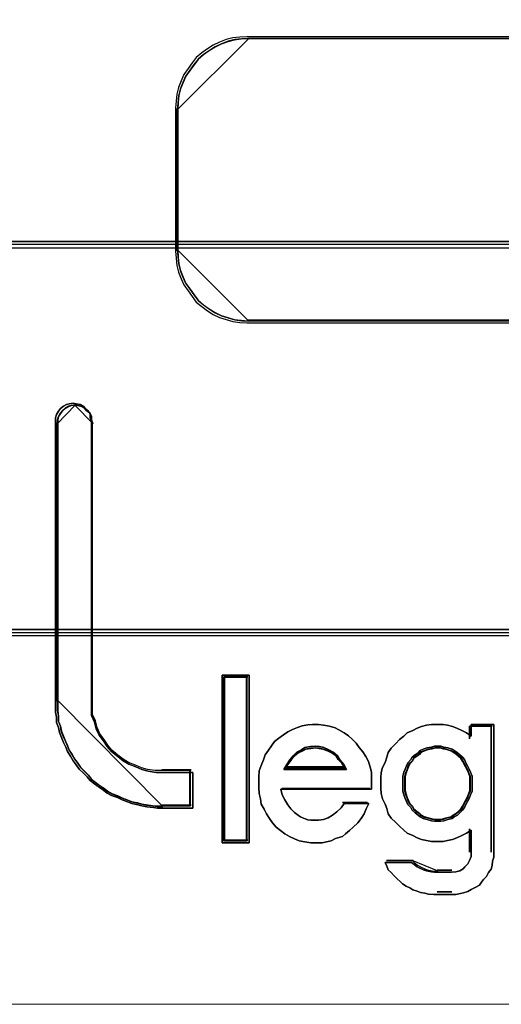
# Model space of a CAD drawing. Header units: millimetres. Extents: x -1290 to 1795, y -4192 to -1311.
# Tile 423 of 656: x 1468.85 to 1470.22, y -3659.39 to -3656.59. Entities that reach past the tile are written whole.
import ezdxf

# ---------------------------------------------------------------- set-up
doc = ezdxf.new("R2010")
doc.units = ezdxf.units.MM
doc.layers.add('30', color=7, linetype='Continuous')
doc.layers.add('45', color=7, linetype='Continuous')
doc.layers.add('Aparatura', color=7, linetype='Continuous', lineweight=13)

# ---------------------------------------------------------------- blocks, each defined once
blk = doc.blocks.new('*U196')
at = {"layer": '45', "color": 3}
for points in [[(539.201219, -133.706603), (535.203423, -133.706603), (535.103183, -133.712535), (535.002943, -133.724399), (534.9086, -133.748128), (534.814257, -133.783722), (534.72581, -133.825248), (534.64326, -133.878638), (534.560709, -133.937961), (534.484055, -134.003216), (534.425091, -134.080335), (534.366126, -134.157455), (534.307162, -134.246438), (534.265887, -134.335422), (534.230508, -134.430339), (534.206922, -134.525255), (534.195129, -134.626103), (534.189233, -134.72102), (534.189233, -136.761718), (534.195129, -136.862567), (534.206922, -136.963415), (534.230508, -137.058331), (534.265887, -137.153247), (534.307162, -137.242231), (534.366126, -137.325283), (534.425091, -137.408335), (534.484055, -137.485454), (534.560709, -137.550709), (534.64326, -137.610032), (534.72581, -137.663422), (534.814257, -137.704948), (534.9086, -137.734609), (535.002943, -137.764271), (535.103183, -137.776135), (535.203423, -137.782067), (539.201219, -137.782067)], [(539.201219, -133.706603), (535.203423, -133.706603), (535.103183, -133.712535), (535.002943, -133.724399), (534.9086, -133.748128), (534.814257, -133.783722), (534.72581, -133.825248), (534.64326, -133.878638), (534.560709, -133.937961), (534.484055, -134.003216), (534.425091, -134.080335), (534.366126, -134.157455), (534.307162, -134.246438), (534.265887, -134.335422), (534.230508, -134.430339), (534.206922, -134.525255), (534.195129, -134.626103), (534.189233, -134.72102), (534.189233, -136.761718), (534.195129, -136.862567), (534.206922, -136.963415), (534.230508, -137.058331), (534.265887, -137.153247), (534.307162, -137.242231), (534.366126, -137.325283), (534.425091, -137.408335), (534.484055, -137.485454), (534.560709, -137.550709), (534.64326, -137.610032), (534.72581, -137.663422), (534.814257, -137.704948), (534.9086, -137.734609), (535.002943, -137.764271), (535.103183, -137.776135), (535.203423, -137.782067), (539.201219, -137.782067)], [(539.201219, -133.706603), (535.203423, -133.706603), (535.103183, -133.712535), (535.002943, -133.724399), (534.9086, -133.748128), (534.814257, -133.783722), (534.72581, -133.825248), (534.64326, -133.878638), (534.560709, -133.937961), (534.484055, -134.003216), (534.425091, -134.080335), (534.366126, -134.157455), (534.307162, -134.246438), (534.265887, -134.335422), (534.230508, -134.430339), (534.206922, -134.525255), (534.195129, -134.626103), (534.189233, -134.72102), (534.189233, -136.761718), (534.195129, -136.862567), (534.206922, -136.963415), (534.230508, -137.058331), (534.265887, -137.153247), (534.307162, -137.242231), (534.366126, -137.325283), (534.425091, -137.408335), (534.484055, -137.485454), (534.560709, -137.550709), (534.64326, -137.610032), (534.72581, -137.663422), (534.814257, -137.704948), (534.9086, -137.734609), (535.002943, -137.764271), (535.103183, -137.776135), (535.203423, -137.782067), (539.201219, -137.782067)], [(539.201219, -133.706603), (535.203423, -133.706603), (535.103183, -133.712535), (535.002943, -133.724399), (534.9086, -133.748128), (534.814257, -133.783722), (534.72581, -133.825248), (534.64326, -133.878638), (534.560709, -133.937961), (534.484055, -134.003216), (534.425091, -134.080335), (534.366126, -134.157455), (534.307162, -134.246438), (534.265887, -134.335422), (534.230508, -134.430339), (534.206922, -134.525255), (534.195129, -134.626103), (534.189233, -134.72102), (534.189233, -136.761718), (534.195129, -136.862567), (534.206922, -136.963415), (534.230508, -137.058331), (534.265887, -137.153247), (534.307162, -137.242231), (534.366126, -137.325283), (534.425091, -137.408335), (534.484055, -137.485454), (534.560709, -137.550709), (534.64326, -137.610032), (534.72581, -137.663422), (534.814257, -137.704948), (534.9086, -137.734609), (535.002943, -137.764271), (535.103183, -137.776135), (535.203423, -137.782067), (539.201219, -137.782067)], [(539.201219, -133.706603), (535.203423, -133.706603), (535.103183, -133.712535), (535.002943, -133.724399), (534.9086, -133.748128), (534.814257, -133.783722), (534.72581, -133.825248), (534.64326, -133.878638), (534.560709, -133.937961), (534.484055, -134.003216), (534.425091, -134.080335), (534.366126, -134.157455), (534.307162, -134.246438), (534.265887, -134.335422), (534.230508, -134.430339), (534.206922, -134.525255), (534.195129, -134.626103), (534.189233, -134.72102), (534.189233, -136.761718), (534.195129, -136.862567), (534.206922, -136.963415), (534.230508, -137.058331), (534.265887, -137.153247), (534.307162, -137.242231), (534.366126, -137.325283), (534.425091, -137.408335), (534.484055, -137.485454), (534.560709, -137.550709), (534.64326, -137.610032), (534.72581, -137.663422), (534.814257, -137.704948), (534.9086, -137.734609), (535.002943, -137.764271), (535.103183, -137.776135), (535.203423, -137.782067), (539.201219, -137.782067)], [(539.201219, -133.706603), (535.203423, -133.706603), (535.103183, -133.712535), (535.002943, -133.724399), (534.9086, -133.748128), (534.814257, -133.783722), (534.72581, -133.825248), (534.64326, -133.878638), (534.560709, -133.937961), (534.484055, -134.003216), (534.425091, -134.080335), (534.366126, -134.157455), (534.307162, -134.246438), (534.265887, -134.335422), (534.230508, -134.430339), (534.206922, -134.525255), (534.195129, -134.626103), (534.189233, -134.72102), (534.189233, -136.761718), (534.195129, -136.862567), (534.206922, -136.963415), (534.230508, -137.058331), (534.265887, -137.153247), (534.307162, -137.242231), (534.366126, -137.325283), (534.425091, -137.408335), (534.484055, -137.485454), (534.560709, -137.550709), (534.64326, -137.610032), (534.72581, -137.663422), (534.814257, -137.704948), (534.9086, -137.734609), (535.002943, -137.764271), (535.103183, -137.776135), (535.203423, -137.782067), (539.201219, -137.782067)], [(539.181466, -133.737124), (535.223707, -133.737124), (535.124471, -133.742967), (535.025235, -133.754654), (534.931837, -133.778027), (534.838438, -133.813088), (534.750877, -133.853992), (534.669154, -133.906583), (534.58743, -133.965017), (534.511544, -134.029294), (534.45317, -134.105258), (534.394796, -134.181223), (534.336422, -134.268874), (534.29556, -134.356525), (534.260535, -134.45002), (534.237186, -134.543514), (534.225511, -134.642852), (534.219674, -134.736347), (534.219674, -136.74648), (534.225511, -136.845818), (534.237186, -136.945156), (534.260535, -137.03865), (534.29556, -137.132145), (534.336422, -137.219796), (534.394796, -137.301604), (534.45317, -137.383411), (534.511544, -137.459376), (534.58743, -137.523653), (534.669154, -137.582087), (534.750877, -137.634678), (534.838438, -137.675582), (534.931837, -137.704799), (535.025235, -137.734016), (535.124471, -137.745703), (535.223707, -137.751546), (539.181466, -137.751546)], [(539.181466, -133.737124), (535.223707, -133.737124), (535.124471, -133.742967), (535.025235, -133.754654), (534.931837, -133.778027), (534.838438, -133.813088), (534.750877, -133.853992), (534.669154, -133.906583), (534.58743, -133.965017), (534.511544, -134.029294), (534.45317, -134.105258), (534.394796, -134.181223), (534.336422, -134.268874), (534.29556, -134.356525), (534.260535, -134.45002), (534.237186, -134.543514), (534.225511, -134.642852), (534.219674, -134.736347), (534.219674, -136.74648), (534.225511, -136.845818), (534.237186, -136.945156), (534.260535, -137.03865), (534.29556, -137.132145), (534.336422, -137.219796), (534.394796, -137.301604), (534.45317, -137.383411), (534.511544, -137.459376), (534.58743, -137.523653), (534.669154, -137.582087), (534.750877, -137.634678), (534.838438, -137.675582), (534.931837, -137.704799), (535.025235, -137.734016), (535.124471, -137.745703), (535.223707, -137.751546), (539.181466, -137.751546)], [(539.181466, -133.737124), (535.223707, -133.737124), (535.124471, -133.742967), (535.025235, -133.754654), (534.931837, -133.778027), (534.838438, -133.813088), (534.750877, -133.853992), (534.669154, -133.906583), (534.58743, -133.965017), (534.511544, -134.029294), (534.45317, -134.105258), (534.394796, -134.181223), (534.336422, -134.268874), (534.29556, -134.356525), (534.260535, -134.45002), (534.237186, -134.543514), (534.225511, -134.642852), (534.219674, -134.736347), (534.219674, -136.74648), (534.225511, -136.845818), (534.237186, -136.945156), (534.260535, -137.03865), (534.29556, -137.132145), (534.336422, -137.219796), (534.394796, -137.301604), (534.45317, -137.383411), (534.511544, -137.459376), (534.58743, -137.523653), (534.669154, -137.582087), (534.750877, -137.634678), (534.838438, -137.675582), (534.931837, -137.704799), (535.025235, -137.734016), (535.124471, -137.745703), (535.223707, -137.751546), (539.181466, -137.751546)], [(539.181466, -133.737124), (535.223707, -133.737124), (535.124471, -133.742967), (535.025235, -133.754654), (534.931837, -133.778027), (534.838438, -133.813088), (534.750877, -133.853992), (534.669154, -133.906583), (534.58743, -133.965017), (534.511544, -134.029294), (534.45317, -134.105258), (534.394796, -134.181223), (534.336422, -134.268874), (534.29556, -134.356525), (534.260535, -134.45002), (534.237186, -134.543514), (534.225511, -134.642852), (534.219674, -134.736347), (534.219674, -136.74648), (534.225511, -136.845818), (534.237186, -136.945156), (534.260535, -137.03865), (534.29556, -137.132145), (534.336422, -137.219796), (534.394796, -137.301604), (534.45317, -137.383411), (534.511544, -137.459376), (534.58743, -137.523653), (534.669154, -137.582087), (534.750877, -137.634678), (534.838438, -137.675582), (534.931837, -137.704799), (535.025235, -137.734016), (535.124471, -137.745703), (535.223707, -137.751546), (539.181466, -137.751546)], [(539.181466, -133.737124), (535.223707, -133.737124), (535.124471, -133.742967), (535.025235, -133.754654), (534.931837, -133.778027), (534.838438, -133.813088), (534.750877, -133.853992), (534.669154, -133.906583), (534.58743, -133.965017), (534.511544, -134.029294), (534.45317, -134.105258), (534.394796, -134.181223), (534.336422, -134.268874), (534.29556, -134.356525), (534.260535, -134.45002), (534.237186, -134.543514), (534.225511, -134.642852), (534.219674, -134.736347), (534.219674, -136.74648), (534.225511, -136.845818), (534.237186, -136.945156), (534.260535, -137.03865), (534.29556, -137.132145), (534.336422, -137.219796), (534.394796, -137.301604), (534.45317, -137.383411), (534.511544, -137.459376), (534.58743, -137.523653), (534.669154, -137.582087), (534.750877, -137.634678), (534.838438, -137.675582), (534.931837, -137.704799), (535.025235, -137.734016), (535.124471, -137.745703), (535.223707, -137.751546), (539.181466, -137.751546)], [(539.181466, -133.737124), (535.223707, -133.737124), (535.124471, -133.742967), (535.025235, -133.754654), (534.931837, -133.778027), (534.838438, -133.813088), (534.750877, -133.853992), (534.669154, -133.906583), (534.58743, -133.965017), (534.511544, -134.029294), (534.45317, -134.105258), (534.394796, -134.181223), (534.336422, -134.268874), (534.29556, -134.356525), (534.260535, -134.45002), (534.237186, -134.543514), (534.225511, -134.642852), (534.219674, -134.736347), (534.219674, -136.74648), (534.225511, -136.845818), (534.237186, -136.945156), (534.260535, -137.03865), (534.29556, -137.132145), (534.336422, -137.219796), (534.394796, -137.301604), (534.45317, -137.383411), (534.511544, -137.459376), (534.58743, -137.523653), (534.669154, -137.582087), (534.750877, -137.634678), (534.838438, -137.675582), (534.931837, -137.704799), (535.025235, -137.734016), (535.124471, -137.745703), (535.223707, -137.751546), (539.181466, -137.751546)]]:
    blk.add_lwpolyline(points, dxfattribs=at)
for points in [[(535.233179, -133.729942), (535.132299, -133.735885), (535.031419, -133.74777), (534.936474, -133.77154), (534.841528, -133.807195), (534.752516, -133.848793), (534.669438, -133.902276), (534.586361, -133.961701), (534.509217, -134.027069), (534.449876, -134.104322), (534.390535, -134.181575), (534.331193, -134.270713), (534.289655, -134.359851), (534.25405, -134.454931), (534.230313, -134.550012), (534.218445, -134.651035), (534.212511, -134.746115), (535.233179, -133.729942)], [(545.257218, -133.729942), (535.215273, -133.729942), (545.257218, -133.729942)], [(534.212511, -134.728162), (534.212511, -136.755122), (534.212511, -134.728162)], [(534.212511, -136.737168), (534.218445, -136.838136), (534.230313, -136.939105), (534.25405, -137.034133), (534.289655, -137.129162), (534.331193, -137.218252), (534.390535, -137.301402), (534.449876, -137.384552), (534.509217, -137.461763), (534.586361, -137.527095), (534.669438, -137.586488), (534.752516, -137.639942), (534.841528, -137.681517), (534.936474, -137.711213), (535.031419, -137.74091), (535.132299, -137.752788), (535.233179, -137.758728), (534.212511, -136.737168)], [(545.257218, -137.742569), (535.215273, -137.742569), (545.257218, -137.742569)]]:
    blk.add_lwpolyline(points, close=True, dxfattribs=at)
at = {"layer": '45', "color": 7}
for points in [[(532.901238, -139.004293), (532.949475, -139.039733), (532.973594, -139.086986), (532.973594, -139.134239), (532.991683, -139.181493), (532.991683, -143.174393), (532.991683, -143.274806), (532.991683, -143.375219), (533.03389, -143.469726), (533.058008, -143.564232), (533.100216, -143.652832), (533.160512, -143.735525), (533.214778, -143.818219), (533.275074, -143.889098), (533.365519, -143.959978), (533.443904, -144.019045), (533.522289, -144.066298), (533.624792, -144.107645), (533.709207, -144.143085), (533.799651, -144.166711), (533.914214, -144.184431), (534.016717, -144.184431), (534.432761, -144.184431), (534.432761, -144.692404), (534.016717, -144.692404), (533.932302, -144.692404), (533.872006, -144.686497), (533.781562, -144.674684), (533.709207, -144.662871), (533.648911, -144.645151), (533.564496, -144.627431), (533.5042, -144.603804), (533.425815, -144.574271), (533.359489, -144.544737), (533.275074, -144.515204), (533.214778, -144.479764), (533.160512, -144.438418), (533.100216, -144.397071), (533.03389, -144.349818), (532.973594, -144.302564), (532.931386, -144.249405), (532.87712, -144.196245), (532.816824, -144.137178), (532.774616, -144.078112), (532.732409, -144.019045), (532.690202, -143.954072), (532.647994, -143.889098), (532.623876, -143.824125), (532.593728, -143.759152), (532.56358, -143.688272), (532.533432, -143.617392), (532.521373, -143.546512), (532.491224, -143.475632), (532.491224, -143.398846), (532.479165, -143.327966), (532.479165, -143.251179), (532.479165, -143.174393), (532.479165, -139.181493), (532.479165, -139.134239), (532.491224, -139.086986), (532.521373, -139.039733), (532.551521, -139.004293), (532.593728, -138.968853), (532.635935, -138.945226), (532.672113, -138.933413), (532.732409, -138.927506), (532.774616, -138.933413), (532.834913, -138.945226), (532.87712, -138.968853), (532.901238, -139.004293)], [(533.280712, -143.867333), (533.222295, -143.797226), (533.169719, -143.715434), (533.111302, -143.633642), (533.07041, -143.546008), (533.047043, -143.452532), (533.006151, -143.359056), (533.006151, -143.259737), (533.006151, -143.160418), (533.006151, -139.211041), (532.988626, -139.164302), (532.988626, -139.117564), (532.965259, -139.070826), (532.918526, -139.035772), (532.895159, -139.000719), (532.854267, -138.97735), (532.79585, -138.965665), (532.754958, -138.959823), (532.696541, -138.965665), (532.661491, -138.97735), (532.620599, -139.000719), (532.579707, -139.035772), (532.550498, -139.070826), (532.52129, -139.117564), (532.509606, -139.164302), (532.509606, -139.211041), (532.509606, -143.160418), (532.509606, -143.236368), (532.509606, -143.312317), (532.52129, -143.382425), (532.52129, -143.458374), (532.550498, -143.528482), (532.562182, -143.598589), (532.59139, -143.668696), (532.620599, -143.738803), (532.649807, -143.803068), (532.673174, -143.867333), (532.714066, -143.931598), (532.754958, -143.995863), (532.79585, -144.054286), (532.836742, -144.112709), (532.895159, -144.171132), (532.947734, -144.223712), (532.988626, -144.276293), (533.047043, -144.323031), (533.111302, -144.369769), (533.169719, -144.410665), (533.222295, -144.451561), (533.280712, -144.486615), (533.362496, -144.515826), (533.426754, -144.545037), (533.502697, -144.574249), (533.561114, -144.597618), (533.642898, -144.615145), (533.701315, -144.632671), (533.771415, -144.644356), (533.859041, -144.656041), (533.917458, -144.661883), (533.999242, -144.661883), (534.40232, -144.661883), (534.40232, -144.159447), (533.999242, -144.159447), (533.899933, -144.159447), (533.78894, -144.14192), (533.701315, -144.118551), (533.619531, -144.083498), (533.520222, -144.042602), (533.444279, -143.995863), (533.368337, -143.937441), (533.280712, -143.867333)], [(535.238551, -142.800096), (535.238551, -145.187923), (534.853562, -145.187923), (534.853562, -142.800096), (535.238551, -142.800096)], [(535.238551, -145.187923), (535.238551, -142.800096), (534.853562, -142.800096), (534.853562, -145.187923), (535.238551, -145.187923)], [(535.238551, -142.800096), (534.853562, -142.800096), (534.853562, -145.187923), (535.238551, -145.187923), (535.238551, -142.800096)], [(535.238551, -145.187923), (535.238551, -142.800096), (534.853562, -142.800096), (534.853562, -145.187923), (535.238551, -145.187923)], [(534.876841, -142.823435), (534.876841, -145.164583), (534.876841, -142.823435)], [(534.876841, -142.823435), (535.215273, -142.823435), (534.876841, -142.823435)], [(535.20811, -145.157402), (535.20811, -142.832412), (534.885794, -142.832412), (534.885794, -145.157402), (535.20811, -145.157402)], [(535.20811, -142.832412), (534.885794, -142.832412), (534.885794, -145.157402), (535.20811, -145.157402), (535.20811, -142.832412)], [(535.20811, -145.157402), (535.20811, -142.832412), (534.885794, -142.832412), (534.885794, -145.157402), (535.20811, -145.157402)], [(535.199157, -142.823435), (535.199157, -145.164583), (535.199157, -142.823435)], [(536.296606, -143.514209), (536.381689, -143.526338), (536.460695, -143.550594), (536.515391, -143.580915), (536.588319, -143.623364), (536.649092, -143.665814), (536.709866, -143.714327), (536.758485, -143.768905), (536.801026, -143.829547), (536.855722, -143.890188), (536.898264, -143.956894), (536.934728, -144.029665), (536.959037, -144.108499), (536.977269, -144.181269), (536.977269, -144.260103), (536.977269, -144.345002), (536.977269, -144.423836), (535.688872, -144.423836), (535.707104, -144.502671), (535.743568, -144.575441), (535.786109, -144.648211), (535.828651, -144.702789), (535.883347, -144.757366), (535.938043, -144.799815), (535.96843, -144.818008), (536.010971, -144.836201), (536.035281, -144.848329), (536.071745, -144.860457), (536.114286, -144.866521), (536.156827, -144.866521), (536.181137, -144.866521), (536.223678, -144.866521), (536.296606, -144.854393), (536.363457, -144.830136), (536.424231, -144.793751), (536.485004, -144.745238), (536.545778, -144.69066), (536.588319, -144.630018), (536.940805, -144.630018), (536.904341, -144.702789), (536.873954, -144.775559), (536.831413, -144.842265), (536.782794, -144.902906), (536.715943, -144.963548), (536.667325, -145.012062), (536.606551, -145.060575), (536.56401, -145.09696), (536.466772, -145.127281), (536.405999, -145.157602), (536.339148, -145.175795), (536.278374, -145.187923), (536.181137, -145.187923), (536.114286, -145.187923), (536.029203, -145.175795), (535.950198, -145.157602), (535.883347, -145.133345), (535.810419, -145.09696), (535.743568, -145.060575), (535.682795, -145.012062), (535.622021, -144.963548), (535.567325, -144.902906), (535.524784, -144.842265), (535.482242, -144.775559), (535.451855, -144.708853), (535.409314, -144.636083), (535.397159, -144.563312), (535.378927, -144.484478), (535.37285, -144.405644), (535.37285, -144.326809), (535.37285, -144.247975), (535.378927, -144.163077), (535.409314, -144.084242), (535.439701, -144.005408), (535.46401, -143.932638), (535.512629, -143.865932), (535.55517, -143.80529), (535.597712, -143.744648), (535.658485, -143.696135), (535.725336, -143.647621), (535.786109, -143.605172), (535.85296, -143.574851), (535.925888, -143.54453), (535.992739, -143.520273), (536.071745, -143.508145), (536.138595, -143.502081), (536.223678, -143.502081), (536.296606, -143.514209)], [(536.296606, -143.514209), (536.223678, -143.502081), (536.138595, -143.502081), (536.071745, -143.508145), (535.992739, -143.520273), (535.925888, -143.54453), (535.85296, -143.574851), (535.786109, -143.605172), (535.725336, -143.647621), (535.658485, -143.696135), (535.597712, -143.744648), (535.55517, -143.80529), (535.512629, -143.865932), (535.46401, -143.932638), (535.439701, -144.005408), (535.409314, -144.084242), (535.378927, -144.163077), (535.37285, -144.247975), (535.37285, -144.326809), (535.37285, -144.405644), (535.378927, -144.484478), (535.397159, -144.563312), (535.409314, -144.636083), (535.451855, -144.708853), (535.482242, -144.775559), (535.524784, -144.842265), (535.567325, -144.902906), (535.622021, -144.963548), (535.682795, -145.012062), (535.743568, -145.060575), (535.810419, -145.09696), (535.883347, -145.133345), (535.950198, -145.157602), (536.029203, -145.175795), (536.114286, -145.187923), (536.181137, -145.187923), (536.278374, -145.187923), (536.339148, -145.175795), (536.405999, -145.157602), (536.466772, -145.127281), (536.56401, -145.09696), (536.606551, -145.060575), (536.667325, -145.012062), (536.715943, -144.963548), (536.782794, -144.902906), (536.831413, -144.842265), (536.873954, -144.775559), (536.904341, -144.702789), (536.940805, -144.630018), (536.588319, -144.630018), (536.545778, -144.69066), (536.485004, -144.745238), (536.424231, -144.793751), (536.363457, -144.830136), (536.296606, -144.854393), (536.223678, -144.866521), (536.181137, -144.866521), (536.156827, -144.866521), (536.114286, -144.866521), (536.071745, -144.860457), (536.035281, -144.848329), (536.010971, -144.836201), (535.96843, -144.818008), (535.938043, -144.799815), (535.883347, -144.757366), (535.828651, -144.702789), (535.786109, -144.648211), (535.743568, -144.575441), (535.707104, -144.502671), (535.688872, -144.423836), (536.977269, -144.423836), (536.977269, -144.345002), (536.977269, -144.260103), (536.977269, -144.181269), (536.959037, -144.108499), (536.934728, -144.029665), (536.898264, -143.956894), (536.855722, -143.890188), (536.801026, -143.829547), (536.758485, -143.768905), (536.709866, -143.714327), (536.649092, -143.665814), (536.588319, -143.623364), (536.515391, -143.580915), (536.460695, -143.550594), (536.381689, -143.526338), (536.296606, -143.514209)], [(536.138595, -143.502081), (536.071745, -143.508145), (535.992739, -143.520273), (535.925888, -143.54453), (535.85296, -143.574851), (535.786109, -143.605172), (535.725336, -143.647621), (535.658485, -143.696135), (535.597712, -143.744648), (535.55517, -143.80529), (535.512629, -143.865932), (535.46401, -143.932638), (535.439701, -144.005408), (535.409314, -144.084242), (535.378927, -144.163077), (535.37285, -144.247975), (535.37285, -144.326809), (535.37285, -144.405644), (535.378927, -144.484478), (535.397159, -144.563312), (535.409314, -144.636083), (535.451855, -144.708853), (535.482242, -144.775559), (535.524784, -144.842265), (535.567325, -144.902906), (535.622021, -144.963548), (535.682795, -145.012062), (535.743568, -145.060575), (535.810419, -145.09696), (535.883347, -145.133345), (535.950198, -145.157602), (536.029203, -145.175795), (536.114286, -145.187923), (536.181137, -145.187923), (536.278374, -145.187923), (536.339148, -145.175795), (536.405999, -145.157602), (536.466772, -145.127281), (536.56401, -145.09696), (536.606551, -145.060575), (536.667325, -145.012062), (536.715943, -144.963548), (536.782794, -144.902906), (536.831413, -144.842265), (536.873954, -144.775559), (536.904341, -144.702789), (536.940805, -144.630018), (536.588319, -144.630018), (536.545778, -144.69066), (536.485004, -144.745238), (536.424231, -144.793751), (536.363457, -144.830136), (536.296606, -144.854393), (536.223678, -144.866521), (536.181137, -144.866521), (536.156827, -144.866521), (536.114286, -144.866521), (536.071745, -144.860457), (536.035281, -144.848329), (536.010971, -144.836201), (535.96843, -144.818008), (535.938043, -144.799815), (535.883347, -144.757366), (535.828651, -144.702789), (535.786109, -144.648211), (535.743568, -144.575441), (535.707104, -144.502671), (535.688872, -144.423836), (536.977269, -144.423836), (536.977269, -144.345002), (536.977269, -144.260103), (536.977269, -144.181269), (536.959037, -144.108499), (536.934728, -144.029665), (536.898264, -143.956894), (536.855722, -143.890188), (536.801026, -143.829547), (536.758485, -143.768905), (536.709866, -143.714327), (536.649092, -143.665814), (536.588319, -143.623364), (536.515391, -143.580915), (536.460695, -143.550594), (536.381689, -143.526338), (536.296606, -143.514209), (536.223678, -143.502081), (536.138595, -143.502081)], [(535.828651, -144.702789), (535.786109, -144.648211), (535.743568, -144.575441), (535.707104, -144.502671), (535.688872, -144.423836), (536.977269, -144.423836), (536.977269, -144.345002), (536.977269, -144.260103), (536.977269, -144.181269), (536.959037, -144.108499), (536.934728, -144.029665), (536.898264, -143.956894), (536.855722, -143.890188), (536.801026, -143.829547), (536.758485, -143.768905), (536.709866, -143.714327), (536.649092, -143.665814), (536.588319, -143.623364), (536.515391, -143.580915), (536.460695, -143.550594), (536.381689, -143.526338), (536.296606, -143.514209), (536.223678, -143.502081), (536.138595, -143.502081), (536.071745, -143.508145), (535.992739, -143.520273), (535.925888, -143.54453), (535.85296, -143.574851), (535.786109, -143.605172), (535.725336, -143.647621), (535.658485, -143.696135), (535.597712, -143.744648), (535.55517, -143.80529), (535.512629, -143.865932), (535.46401, -143.932638), (535.439701, -144.005408), (535.409314, -144.084242), (535.378927, -144.163077), (535.37285, -144.247975), (535.37285, -144.326809), (535.37285, -144.405644), (535.378927, -144.484478), (535.397159, -144.563312), (535.409314, -144.636083), (535.451855, -144.708853), (535.482242, -144.775559), (535.524784, -144.842265), (535.567325, -144.902906), (535.622021, -144.963548), (535.682795, -145.012062), (535.743568, -145.060575), (535.810419, -145.09696), (535.883347, -145.133345), (535.950198, -145.157602), (536.029203, -145.175795), (536.114286, -145.187923), (536.181137, -145.187923), (536.278374, -145.187923), (536.339148, -145.175795), (536.405999, -145.157602), (536.466772, -145.127281), (536.56401, -145.09696), (536.606551, -145.060575), (536.667325, -145.012062), (536.715943, -144.963548), (536.782794, -144.902906), (536.831413, -144.842265), (536.873954, -144.775559), (536.904341, -144.702789), (536.940805, -144.630018), (536.588319, -144.630018), (536.545778, -144.69066), (536.485004, -144.745238), (536.424231, -144.793751), (536.363457, -144.830136), (536.296606, -144.854393), (536.223678, -144.866521), (536.181137, -144.866521), (536.156827, -144.866521), (536.114286, -144.866521), (536.071745, -144.860457), (536.035281, -144.848329), (536.010971, -144.836201), (535.96843, -144.818008), (535.938043, -144.799815), (535.883347, -144.757366), (535.828651, -144.702789)], [(537.627916, -145.528357), (537.676513, -145.552336), (537.719036, -145.570321), (537.761559, -145.588306), (537.834455, -145.600296), (537.876978, -145.60629), (537.919501, -145.60629), (538.119965, -145.60629), (538.180712, -145.600296), (538.235384, -145.588306), (538.283982, -145.558331), (538.30828, -145.528357), (538.350803, -145.486392), (538.375102, -145.438433), (538.399401, -145.384479), (538.399401, -145.330525), (538.399401, -145.006801), (538.332579, -145.048765), (538.265758, -145.084734), (538.192861, -145.114709), (538.132114, -145.138688), (538.059218, -145.156673), (537.998471, -145.168663), (537.919501, -145.168663), (537.834455, -145.168663), (537.761559, -145.156673), (537.688663, -145.138688), (537.627916, -145.114709), (537.567169, -145.084734), (537.488198, -145.048765), (537.439601, -145.006801), (537.378854, -144.952846), (537.324182, -144.898892), (537.25736, -144.838943), (537.214837, -144.772999), (537.196613, -144.701061), (537.172314, -144.635117), (537.135866, -144.563178), (537.117642, -144.485244), (537.111568, -144.413306), (537.111568, -144.335372), (537.111568, -144.263433), (537.117642, -144.185499), (537.135866, -144.113561), (537.172314, -144.041622), (537.196613, -143.969683), (537.214837, -143.903739), (537.25736, -143.837795), (537.324182, -143.771851), (537.378854, -143.717897), (537.439601, -143.669938), (537.488198, -143.621979), (537.567169, -143.586009), (537.627916, -143.556035), (537.688663, -143.532055), (537.761559, -143.514071), (537.834455, -143.502081), (537.919501, -143.502081), (537.998471, -143.502081), (538.059218, -143.514071), (538.132114, -143.532055), (538.192861, -143.556035), (538.265758, -143.586009), (538.332579, -143.621979), (538.399401, -143.669938), (538.399401, -143.502081), (538.721359, -143.502081), (538.721359, -145.330525), (538.721359, -145.390474), (538.703135, -145.450423), (538.69706, -145.510372), (538.684911, -145.564326), (538.642388, -145.612285), (538.618089, -145.666239), (538.575566, -145.708204), (538.545193, -145.750168), (538.51482, -145.792132), (538.454073, -145.822107), (538.399401, -145.852081), (538.350803, -145.882056), (538.290056, -145.900041), (538.247533, -145.91203), (538.180712, -145.92402), (538.119965, -145.92402), (537.919501, -145.92402), (537.864828, -145.92402), (537.791932, -145.918025), (537.73726, -145.906035), (537.676513, -145.894046), (537.627916, -145.876061), (537.567169, -145.858076), (537.524646, -145.828102), (537.469974, -145.804122), (537.421376, -145.774148), (537.384928, -145.738178), (537.342406, -145.702209), (537.299883, -145.660245), (537.25736, -145.612285), (537.214837, -145.570321), (537.196613, -145.522362), (537.172314, -145.468408), (537.548945, -145.468408), (537.585393, -145.498382), (537.627916, -145.528357)], [(538.721359, -145.330525), (538.721359, -143.502081), (538.399401, -143.502081), (538.399401, -143.669938), (538.332579, -143.621979), (538.265758, -143.586009), (538.192861, -143.556035), (538.132114, -143.532055), (538.059218, -143.514071), (537.998471, -143.502081), (537.919501, -143.502081), (537.834455, -143.502081), (537.761559, -143.514071), (537.688663, -143.532055), (537.627916, -143.556035), (537.567169, -143.586009), (537.488198, -143.621979), (537.439601, -143.669938), (537.378854, -143.717897), (537.324182, -143.771851), (537.25736, -143.837795), (537.214837, -143.903739), (537.196613, -143.969683), (537.172314, -144.041622), (537.135866, -144.113561), (537.117642, -144.185499), (537.111568, -144.263433), (537.111568, -144.335372), (537.111568, -144.413306), (537.117642, -144.485244), (537.135866, -144.563178), (537.172314, -144.635117), (537.196613, -144.701061), (537.214837, -144.772999), (537.25736, -144.838943), (537.324182, -144.898892), (537.378854, -144.952846), (537.439601, -145.006801), (537.488198, -145.048765), (537.567169, -145.084734), (537.627916, -145.114709), (537.688663, -145.138688), (537.761559, -145.156673), (537.834455, -145.168663), (537.919501, -145.168663), (537.998471, -145.168663), (538.059218, -145.156673), (538.132114, -145.138688), (538.192861, -145.114709), (538.265758, -145.084734), (538.332579, -145.048765), (538.399401, -145.006801), (538.399401, -145.330525), (538.399401, -145.384479), (538.375102, -145.438433), (538.350803, -145.486392), (538.30828, -145.528357), (538.283982, -145.558331), (538.235384, -145.588306), (538.180712, -145.600296), (538.119965, -145.60629), (537.919501, -145.60629), (537.876978, -145.60629), (537.834455, -145.600296), (537.761559, -145.588306), (537.719036, -145.570321), (537.676513, -145.552336), (537.627916, -145.528357), (537.585393, -145.498382), (537.548945, -145.468408), (537.172314, -145.468408), (537.196613, -145.522362), (537.214837, -145.570321), (537.25736, -145.612285), (537.299883, -145.660245), (537.342406, -145.702209), (537.384928, -145.738178), (537.421376, -145.774148), (537.469974, -145.804122), (537.524646, -145.828102), (537.567169, -145.858076), (537.627916, -145.876061), (537.676513, -145.894046), (537.73726, -145.906035), (537.791932, -145.918025), (537.864828, -145.92402), (537.919501, -145.92402), (538.119965, -145.92402), (538.180712, -145.92402), (538.247533, -145.91203), (538.290056, -145.900041), (538.350803, -145.882056), (538.399401, -145.852081), (538.454073, -145.822107), (538.51482, -145.792132), (538.545193, -145.750168), (538.575566, -145.708204), (538.618089, -145.666239), (538.642388, -145.612285), (538.684911, -145.564326), (538.69706, -145.510372), (538.703135, -145.450423), (538.721359, -145.390474), (538.721359, -145.330525)], [(538.372183, -143.525421), (538.372183, -143.704956), (538.372183, -143.525421)], [(538.372183, -143.525421), (538.69808, -143.525421), (538.372183, -143.525421)], [(538.681965, -143.525421), (538.681965, -145.322575), (538.681965, -143.525421)], [(536.62093, -144.143024), (536.583251, -144.070819), (536.526732, -144.005835), (536.495333, -143.948071), (536.432534, -143.897528), (536.369736, -143.861426), (536.300657, -143.832544), (536.237858, -143.818103), (536.181339, -143.810883), (536.112261, -143.818103), (536.030622, -143.832544), (535.980383, -143.861426), (535.917585, -143.897528), (535.861066, -143.948071), (535.817107, -144.005835), (535.773148, -144.070819), (535.729189, -144.143024), (536.62093, -144.143024)], [(536.181339, -143.810883), (536.237858, -143.818103), (536.300657, -143.832544), (536.369736, -143.861426), (536.432534, -143.897528), (536.495333, -143.948071), (536.526732, -144.005835), (536.583251, -144.070819), (536.62093, -144.143024), (535.729189, -144.143024), (535.773148, -144.070819), (535.817107, -144.005835), (535.861066, -143.948071), (535.917585, -143.897528), (535.980383, -143.861426), (536.030622, -143.832544), (536.112261, -143.818103), (536.181339, -143.810883)], [(536.181339, -143.810883), (536.237858, -143.818103), (536.300657, -143.832544), (536.369736, -143.861426), (536.432534, -143.897528), (536.495333, -143.948071), (536.526732, -144.005835), (536.583251, -144.070819), (536.62093, -144.143024), (535.729189, -144.143024), (535.773148, -144.070819), (535.817107, -144.005835), (535.861066, -143.948071), (535.917585, -143.897528), (535.980383, -143.861426), (536.030622, -143.832544), (536.112261, -143.818103), (536.181339, -143.810883)], [(536.62093, -144.143024), (535.729189, -144.143024), (535.773148, -144.070819), (535.817107, -144.005835), (535.861066, -143.948071), (535.917585, -143.897528), (535.980383, -143.861426), (536.030622, -143.832544), (536.112261, -143.818103), (536.181339, -143.810883), (536.237858, -143.818103), (536.300657, -143.832544), (536.369736, -143.861426), (536.432534, -143.897528), (536.495333, -143.948071), (536.526732, -144.005835), (536.583251, -144.070819), (536.62093, -144.143024)], [(536.597652, -144.119684), (536.56194, -144.057627), (536.508372, -144.001776), (536.478612, -143.952131), (536.419092, -143.908691), (536.359572, -143.877662), (536.2941, -143.852839), (536.23458, -143.840428), (536.181012, -143.834222), (536.115539, -143.840428), (536.038163, -143.852839), (535.990547, -143.877662), (535.931027, -143.908691), (535.877459, -143.952131), (535.835795, -144.001776), (535.794131, -144.057627), (535.752467, -144.119684), (536.597652, -144.119684)], [(536.590489, -144.112503), (536.555383, -144.053568), (536.502723, -144.000527), (536.473467, -143.953379), (536.414956, -143.912125), (536.356444, -143.882658), (536.292082, -143.859084), (536.233571, -143.847297), (536.180911, -143.841404), (536.116548, -143.847297), (536.040484, -143.859084), (535.993675, -143.882658), (535.935163, -143.912125), (535.882503, -143.953379), (535.841545, -144.000527), (535.800587, -144.053568), (535.75963, -144.112503), (536.590489, -144.112503)], [(538.413368, -144.345002), (538.413368, -144.289106), (538.413368, -144.23942), (538.388389, -144.183524), (538.369655, -144.140049), (538.344677, -144.090364), (538.319699, -144.046889), (538.300965, -144.003414), (538.275986, -143.96615), (538.238519, -143.935096), (538.201051, -143.904043), (538.157339, -143.87299), (538.126116, -143.854357), (538.06367, -143.835725), (538.007469, -143.823304), (537.963757, -143.810883), (537.920044, -143.810883), (537.876332, -143.810883), (537.83262, -143.823304), (537.770174, -143.835725), (537.713973, -143.854357), (537.670261, -143.87299), (537.645282, -143.904043), (537.60157, -143.935096), (537.557858, -143.96615), (537.539124, -144.003414), (537.495412, -144.046889), (537.476678, -144.090364), (537.457944, -144.140049), (537.439211, -144.183524), (537.426721, -144.23942), (537.426721, -144.289106), (537.426721, -144.345002), (537.426721, -144.400898), (537.426721, -144.450584), (537.439211, -144.50648), (537.457944, -144.556165), (537.476678, -144.59964), (537.495412, -144.643115), (537.539124, -144.68659), (537.557858, -144.723854), (537.60157, -144.761118), (537.645282, -144.792172), (537.670261, -144.817014), (537.713973, -144.841857), (537.770174, -144.854278), (537.83262, -144.872911), (537.876332, -144.879121), (537.920044, -144.879121), (537.963757, -144.879121), (538.007469, -144.872911), (538.06367, -144.854278), (538.126116, -144.841857), (538.157339, -144.817014), (538.201051, -144.792172), (538.238519, -144.761118), (538.275986, -144.723854), (538.300965, -144.68659), (538.319699, -144.643115), (538.344677, -144.59964), (538.369655, -144.556165), (538.388389, -144.50648), (538.413368, -144.450584), (538.413368, -144.400898), (538.413368, -144.345002)], [(537.920044, -143.810883), (537.963757, -143.810883), (538.007469, -143.823304), (538.06367, -143.835725), (538.126116, -143.854357), (538.157339, -143.87299), (538.201051, -143.904043), (538.238519, -143.935096), (538.275986, -143.96615), (538.300965, -144.003414), (538.319699, -144.046889), (538.344677, -144.090364), (538.369655, -144.140049), (538.388389, -144.183524), (538.413368, -144.23942), (538.413368, -144.289106), (538.413368, -144.345002), (538.413368, -144.400898), (538.413368, -144.450584), (538.388389, -144.50648), (538.369655, -144.556165), (538.344677, -144.59964), (538.319699, -144.643115), (538.300965, -144.68659), (538.275986, -144.723854), (538.238519, -144.761118), (538.201051, -144.792172), (538.157339, -144.817014), (538.126116, -144.841857), (538.06367, -144.854278), (538.007469, -144.872911), (537.963757, -144.879121), (537.920044, -144.879121), (537.876332, -144.879121), (537.83262, -144.872911), (537.770174, -144.854278), (537.713973, -144.841857), (537.670261, -144.817014), (537.645282, -144.792172), (537.60157, -144.761118), (537.557858, -144.723854), (537.539124, -144.68659), (537.495412, -144.643115), (537.476678, -144.59964), (537.457944, -144.556165), (537.439211, -144.50648), (537.426721, -144.450584), (537.426721, -144.400898), (537.426721, -144.345002), (537.426721, -144.289106), (537.426721, -144.23942), (537.439211, -144.183524), (537.457944, -144.140049), (537.476678, -144.090364), (537.495412, -144.046889), (537.539124, -144.003414), (537.557858, -143.96615), (537.60157, -143.935096), (537.645282, -143.904043), (537.670261, -143.87299), (537.713973, -143.854357), (537.770174, -143.835725), (537.83262, -143.823304), (537.876332, -143.810883), (537.920044, -143.810883)], [(538.388389, -144.183524), (538.413368, -144.23942), (538.413368, -144.289106), (538.413368, -144.345002), (538.413368, -144.400898), (538.413368, -144.450584), (538.388389, -144.50648), (538.369655, -144.556165), (538.344677, -144.59964), (538.319699, -144.643115), (538.300965, -144.68659), (538.275986, -144.723854), (538.238519, -144.761118), (538.201051, -144.792172), (538.157339, -144.817014), (538.126116, -144.841857), (538.06367, -144.854278), (538.007469, -144.872911), (537.963757, -144.879121), (537.920044, -144.879121), (537.876332, -144.879121), (537.83262, -144.872911), (537.770174, -144.854278), (537.713973, -144.841857), (537.670261, -144.817014), (537.645282, -144.792172), (537.60157, -144.761118), (537.557858, -144.723854), (537.539124, -144.68659), (537.495412, -144.643115), (537.476678, -144.59964), (537.457944, -144.556165), (537.439211, -144.50648), (537.426721, -144.450584), (537.426721, -144.400898), (537.426721, -144.345002), (537.426721, -144.289106), (537.426721, -144.23942), (537.439211, -144.183524), (537.457944, -144.140049), (537.476678, -144.090364), (537.495412, -144.046889), (537.539124, -144.003414), (537.557858, -143.96615), (537.60157, -143.935096), (537.645282, -143.904043), (537.670261, -143.87299), (537.713973, -143.854357), (537.770174, -143.835725), (537.83262, -143.823304), (537.876332, -143.810883), (537.920044, -143.810883), (537.963757, -143.810883), (538.007469, -143.823304), (538.06367, -143.835725), (538.126116, -143.854357), (538.157339, -143.87299), (538.201051, -143.904043), (538.238519, -143.935096), (538.275986, -143.96615), (538.300965, -144.003414), (538.319699, -144.046889), (538.344677, -144.090364), (538.369655, -144.140049), (538.388389, -144.183524)], [(537.920044, -144.855782), (537.961694, -144.855782), (538.003344, -144.849842), (538.056893, -144.832024), (538.116392, -144.820146), (538.146142, -144.796389), (538.187791, -144.772631), (538.223491, -144.742935), (538.259191, -144.707299), (538.28299, -144.671663), (538.30084, -144.630088), (538.32464, -144.588513), (538.34844, -144.546938), (538.366289, -144.499424), (538.390089, -144.44597), (538.390089, -144.398456), (538.390089, -144.345002), (538.390089, -144.291548), (538.390089, -144.244034), (538.366289, -144.19058), (538.34844, -144.149005), (538.32464, -144.101491), (538.30084, -144.059916), (538.28299, -144.018341), (538.259191, -143.982705), (538.223491, -143.953008), (538.187791, -143.923312), (538.146142, -143.893615), (538.116392, -143.875797), (538.056893, -143.857979), (538.003344, -143.846101), (537.961694, -143.834222), (537.920044, -143.834222), (537.878395, -143.834222), (537.836745, -143.846101), (537.777246, -143.857979), (537.723697, -143.875797), (537.682047, -143.893615), (537.658247, -143.923312), (537.616598, -143.953008), (537.574948, -143.982705), (537.557099, -144.018341), (537.515449, -144.059916), (537.497599, -144.101491), (537.479749, -144.149005), (537.4619, -144.19058), (537.45, -144.244034), (537.45, -144.291548), (537.45, -144.345002), (537.45, -144.398456), (537.45, -144.44597), (537.4619, -144.499424), (537.479749, -144.546938), (537.497599, -144.588513), (537.515449, -144.630088), (537.557099, -144.671663), (537.574948, -144.707299), (537.616598, -144.742935), (537.658247, -144.772631), (537.682047, -144.796389), (537.723697, -144.820146), (537.777246, -144.832024), (537.836745, -144.849842), (537.878395, -144.855782), (537.920044, -144.855782)], [(538.381136, -144.345002), (538.381136, -144.2923), (538.381136, -144.245453), (538.35779, -144.192751), (538.34028, -144.151761), (538.316933, -144.104914), (538.293587, -144.063924), (538.276077, -144.022933), (538.252731, -143.987799), (538.217711, -143.95852), (538.182692, -143.929241), (538.141835, -143.899962), (538.112652, -143.882394), (538.054286, -143.864827), (538.001757, -143.853115), (537.960901, -143.841404), (537.920044, -143.841404), (537.879188, -143.841404), (537.838332, -143.853115), (537.779966, -143.864827), (537.727437, -143.882394), (537.68658, -143.899962), (537.663234, -143.929241), (537.622378, -143.95852), (537.581522, -143.987799), (537.564012, -144.022933), (537.523156, -144.063924), (537.505646, -144.104914), (537.488136, -144.151761), (537.470626, -144.192751), (537.458953, -144.245453), (537.458953, -144.2923), (537.458953, -144.345002), (537.458953, -144.397704), (537.458953, -144.44455), (537.470626, -144.497253), (537.488136, -144.544099), (537.505646, -144.585089), (537.523156, -144.62608), (537.564012, -144.667071), (537.581522, -144.702205), (537.622378, -144.73734), (537.663234, -144.766619), (537.68658, -144.790042), (537.727437, -144.813465), (537.779966, -144.825177), (537.838332, -144.842744), (537.879188, -144.8486), (537.920044, -144.8486), (537.960901, -144.8486), (538.001757, -144.842744), (538.054286, -144.825177), (538.112652, -144.813465), (538.141835, -144.790042), (538.182692, -144.766619), (538.217711, -144.73734), (538.252731, -144.702205), (538.276077, -144.667071), (538.293587, -144.62608), (538.316933, -144.585089), (538.34028, -144.544099), (538.35779, -144.497253), (538.381136, -144.44455), (538.381136, -144.397704), (538.381136, -144.345002)], [(535.752467, -144.103526), (536.597652, -144.103526), (535.752467, -144.103526)], [(535.700538, -144.412328), (536.953991, -144.412328), (535.700538, -144.412328)], [(536.56363, -144.611613), (536.919968, -144.611613), (536.56363, -144.611613)], [(538.372183, -144.990433), (538.372183, -145.322575), (538.372183, -144.990433)], [(534.876841, -145.148425), (535.215273, -145.148425), (534.876841, -145.148425)], [(537.193937, -145.441069), (537.573554, -145.441069), (537.193937, -145.441069)], [(537.555648, -145.441069), (537.592283, -145.473853), (537.635023, -145.506638), (537.68387, -145.532866), (537.726611, -145.552537), (537.769351, -145.572208), (537.842621, -145.585322), (537.885362, -145.591879), (537.928102, -145.591879), (537.555648, -145.441069)], [(537.911987, -145.57572), (538.121492, -145.57572), (537.911987, -145.57572)], [(538.121492, -145.884522), (537.911987, -145.884522), (538.121492, -145.884522)]]:
    blk.add_lwpolyline(points, close=True, dxfattribs=at)
at = {"layer": '45', "color": 1}
for points in [[(533.275074, -143.889098), (533.214778, -143.818219), (533.160512, -143.735525), (533.100216, -143.652832), (533.058008, -143.564232), (533.03389, -143.469726), (532.991683, -143.375219), (532.991683, -143.274806), (532.991683, -143.174393), (532.991683, -139.181493), (532.973594, -139.134239), (532.973594, -139.086986), (532.949475, -139.039733), (532.901238, -139.004293), (532.87712, -138.968853), (532.834913, -138.945226), (532.774616, -138.933413), (532.732409, -138.927506), (532.672113, -138.933413), (532.635935, -138.945226), (532.593728, -138.968853), (532.551521, -139.004293), (532.521373, -139.039733), (532.491224, -139.086986), (532.479165, -139.134239), (532.479165, -139.181493), (532.479165, -143.174393), (532.479165, -143.251179), (532.479165, -143.327966), (532.491224, -143.398846), (532.491224, -143.475632), (532.521373, -143.546512), (532.533432, -143.617392), (532.56358, -143.688272), (532.593728, -143.759152), (532.623876, -143.824125), (532.647994, -143.889098), (532.690202, -143.954072), (532.732409, -144.019045), (532.774616, -144.078112), (532.816824, -144.137178), (532.87712, -144.196245), (532.931386, -144.249405), (532.973594, -144.302564), (533.03389, -144.349818), (533.100216, -144.397071), (533.160512, -144.438418), (533.214778, -144.479764), (533.275074, -144.515204), (533.359489, -144.544737), (533.425815, -144.574271), (533.5042, -144.603804), (533.564496, -144.627431), (533.648911, -144.645151), (533.709207, -144.662871), (533.781562, -144.674684), (533.872006, -144.686497), (533.932302, -144.692404), (534.016717, -144.692404), (534.432761, -144.692404), (534.432761, -144.184431), (534.016717, -144.184431), (533.914214, -144.184431), (533.799651, -144.166711), (533.709207, -144.143085), (533.624792, -144.107645), (533.522289, -144.066298), (533.443904, -144.019045), (533.365519, -143.959978), (533.275074, -143.889098)], [(532.763878, -138.950846), (532.701632, -138.957109), (532.664284, -138.969635), (532.620712, -138.994686), (532.577139, -139.032263), (532.546016, -139.069841), (532.514893, -139.119944), (532.502444, -139.170047), (532.502444, -139.22015), (532.763878, -138.950846)], [(533.014569, -139.22015), (532.995954, -139.170047), (532.995954, -139.119944), (532.971135, -139.069841), (532.921497, -139.032263), (532.896677, -138.994686), (532.853244, -138.969635), (532.791196, -138.957109), (532.747762, -138.950846), (533.014569, -139.22015)], [(532.502444, -139.202196), (532.502444, -143.168144), (532.502444, -139.202196)], [(532.998453, -139.202196), (532.998453, -143.168144), (532.998453, -139.202196)], [(535.238551, -142.800096), (534.853562, -142.800096), (534.853562, -145.187923), (535.238551, -145.187923), (535.238551, -142.800096)], [(535.20811, -142.832412), (534.885794, -142.832412), (534.885794, -145.157402), (535.20811, -145.157402), (535.20811, -142.832412)], [(532.502444, -143.150191), (532.502444, -143.227021), (532.502444, -143.303851), (532.514241, -143.374771), (532.514241, -143.451601), (532.543734, -143.522521), (532.555531, -143.593442), (532.585024, -143.664362), (532.614517, -143.735282), (532.64401, -143.800292), (532.667604, -143.865302), (532.708895, -143.930312), (532.750185, -143.995323), (532.791475, -144.054423), (532.832765, -144.113523), (532.891751, -144.172623), (532.944839, -144.225813), (532.986129, -144.279003), (533.045115, -144.326283), (533.109999, -144.373563), (533.168985, -144.414934), (533.222073, -144.456304), (533.281059, -144.491764), (533.363639, -144.521314), (533.428524, -144.550864), (533.505206, -144.580414), (533.564192, -144.604054), (533.646772, -144.621784), (533.705758, -144.639514), (533.776541, -144.651334), (533.86502, -144.663154), (533.924006, -144.669064), (534.006587, -144.669064), (532.502444, -143.150191)], [(536.977269, -144.423836), (536.977269, -144.345002), (536.977269, -144.260103), (536.977269, -144.181269), (536.959037, -144.108499), (536.934728, -144.029665), (536.898264, -143.956894), (536.855722, -143.890188), (536.801026, -143.829547), (536.758485, -143.768905), (536.709866, -143.714327), (536.649092, -143.665814), (536.588319, -143.623364), (536.515391, -143.580915), (536.460695, -143.550594), (536.381689, -143.526338), (536.296606, -143.514209), (536.223678, -143.502081), (536.138595, -143.502081), (536.071745, -143.508145), (535.992739, -143.520273), (535.925888, -143.54453), (535.85296, -143.574851), (535.786109, -143.605172), (535.725336, -143.647621), (535.658485, -143.696135), (535.597712, -143.744648), (535.55517, -143.80529), (535.512629, -143.865932), (535.46401, -143.932638), (535.439701, -144.005408), (535.409314, -144.084242), (535.378927, -144.163077), (535.37285, -144.247975), (535.37285, -144.326809), (535.37285, -144.405644), (535.378927, -144.484478), (535.397159, -144.563312), (535.409314, -144.636083), (535.451855, -144.708853), (535.482242, -144.775559), (535.524784, -144.842265), (535.567325, -144.902906), (535.622021, -144.963548), (535.682795, -145.012062), (535.743568, -145.060575), (535.810419, -145.09696), (535.883347, -145.133345), (535.950198, -145.157602), (536.029203, -145.175795), (536.114286, -145.187923), (536.181137, -145.187923), (536.278374, -145.187923), (536.339148, -145.175795), (536.405999, -145.157602), (536.466772, -145.127281), (536.56401, -145.09696), (536.606551, -145.060575), (536.667325, -145.012062), (536.715943, -144.963548), (536.782794, -144.902906), (536.831413, -144.842265), (536.873954, -144.775559), (536.904341, -144.702789), (536.940805, -144.630018), (536.588319, -144.630018), (536.545778, -144.69066), (536.485004, -144.745238), (536.424231, -144.793751), (536.363457, -144.830136), (536.296606, -144.854393), (536.223678, -144.866521), (536.181137, -144.866521), (536.156827, -144.866521), (536.114286, -144.866521), (536.071745, -144.860457), (536.035281, -144.848329), (536.010971, -144.836201), (535.96843, -144.818008), (535.938043, -144.799815), (535.883347, -144.757366), (535.828651, -144.702789), (535.786109, -144.648211), (535.743568, -144.575441), (535.707104, -144.502671), (535.688872, -144.423836), (536.977269, -144.423836)], [(536.62093, -144.143024), (535.729189, -144.143024), (535.773148, -144.070819), (535.817107, -144.005835), (535.861066, -143.948071), (535.917585, -143.897528), (535.980383, -143.861426), (536.030622, -143.832544), (536.112261, -143.818103), (536.181339, -143.810883), (536.237858, -143.818103), (536.300657, -143.832544), (536.369736, -143.861426), (536.432534, -143.897528), (536.495333, -143.948071), (536.526732, -144.005835), (536.583251, -144.070819), (536.62093, -144.143024)], [(537.920044, -143.810883), (537.963757, -143.810883), (538.007469, -143.823304), (538.06367, -143.835725), (538.126116, -143.854357), (538.157339, -143.87299), (538.201051, -143.904043), (538.238519, -143.935096), (538.275986, -143.96615), (538.300965, -144.003414), (538.319699, -144.046889), (538.344677, -144.090364), (538.369655, -144.140049), (538.388389, -144.183524), (538.413368, -144.23942), (538.413368, -144.289106), (538.413368, -144.345002), (538.413368, -144.400898), (538.413368, -144.450584), (538.388389, -144.50648), (538.369655, -144.556165), (538.344677, -144.59964), (538.319699, -144.643115), (538.300965, -144.68659), (538.275986, -144.723854), (538.238519, -144.761118), (538.201051, -144.792172), (538.157339, -144.817014), (538.126116, -144.841857), (538.06367, -144.854278), (538.007469, -144.872911), (537.963757, -144.879121), (537.920044, -144.879121), (537.876332, -144.879121), (537.83262, -144.872911), (537.770174, -144.854278), (537.713973, -144.841857), (537.670261, -144.817014), (537.645282, -144.792172), (537.60157, -144.761118), (537.557858, -144.723854), (537.539124, -144.68659), (537.495412, -144.643115), (537.476678, -144.59964), (537.457944, -144.556165), (537.439211, -144.50648), (537.426721, -144.450584), (537.426721, -144.400898), (537.426721, -144.345002), (537.426721, -144.289106), (537.426721, -144.23942), (537.439211, -144.183524), (537.457944, -144.140049), (537.476678, -144.090364), (537.495412, -144.046889), (537.539124, -144.003414), (537.557858, -143.96615), (537.60157, -143.935096), (537.645282, -143.904043), (537.670261, -143.87299), (537.713973, -143.854357), (537.770174, -143.835725), (537.83262, -143.823304), (537.876332, -143.810883), (537.920044, -143.810883)], [(533.990471, -144.150205), (534.409482, -144.150205), (533.990471, -144.150205)], [(534.393366, -144.150205), (534.393366, -144.669064), (534.393366, -144.150205)], [(533.990471, -144.652906), (534.409482, -144.652906), (533.990471, -144.652906)]]:
    blk.add_lwpolyline(points, close=True, dxfattribs=at)
blk = doc.blocks.new('*U203')
at = {"layer": '30', "color": 7}
for points in [[(764.797637, -262.566695), (117.203183, -262.566695), (117.203183, -264.08627), (117.203183, -285.154976), (117.203183, -286.633482), (764.797637, -286.633482), (764.797637, -285.154976), (764.797637, -264.08627), (764.797637, -262.566695)], [(117.203183, -286.545509), (764.797637, -286.545509), (117.203183, -286.545509)], [(764.797637, -286.545509), (117.203183, -286.545509), (117.203183, -288.04212), (117.203183, -289.621877), (117.203183, -292.157801), (764.797637, -292.157801), (764.797637, -289.621877), (764.797637, -288.04212), (764.797637, -286.545509)], [(764.754661, -286.588598), (117.246158, -286.588598), (117.246158, -288.062228), (117.246158, -289.617727), (117.246158, -292.114713), (764.754661, -292.114713), (764.754661, -289.617727), (764.754661, -288.062228), (764.754661, -286.588598)], [(117.203183, -292.069829), (764.797637, -292.069829), (117.203183, -292.069829)]]:
    blk.add_lwpolyline(points, close=True, dxfattribs=at)

msp = doc.modelspace()

# ---------------------------------------------------------------- linework, layer by layer
at = {"layer": 'Aparatura', "color": 7, "lineweight": 13}
msp.add_lwpolyline([(1542.0388, -3659.3921), (1412.53, -3659.3921), (1412.53, -3650.4182), (1542.0388, -3650.4182), (1542.0388, -3659.3921)], close=True, dxfattribs=at)
msp.add_lwpolyline([(1412.53, -3659.3917), (1542.0388, -3659.3917)], dxfattribs=at)

# ---------------------------------------------------------------- block references
at = {"layer": 'Aparatura', "color": 7, "lineweight": 13, "xscale": 0.2, "yscale": 0.2, "zscale": 0.2}
for name, p in [('*U196', (1362.4536, -3629.8945)), ('*U203', (1388.9844, -3599.9102))]:
    msp.add_blockref(name, p, dxfattribs=at)

doc.saveas('drawing.dxf')
